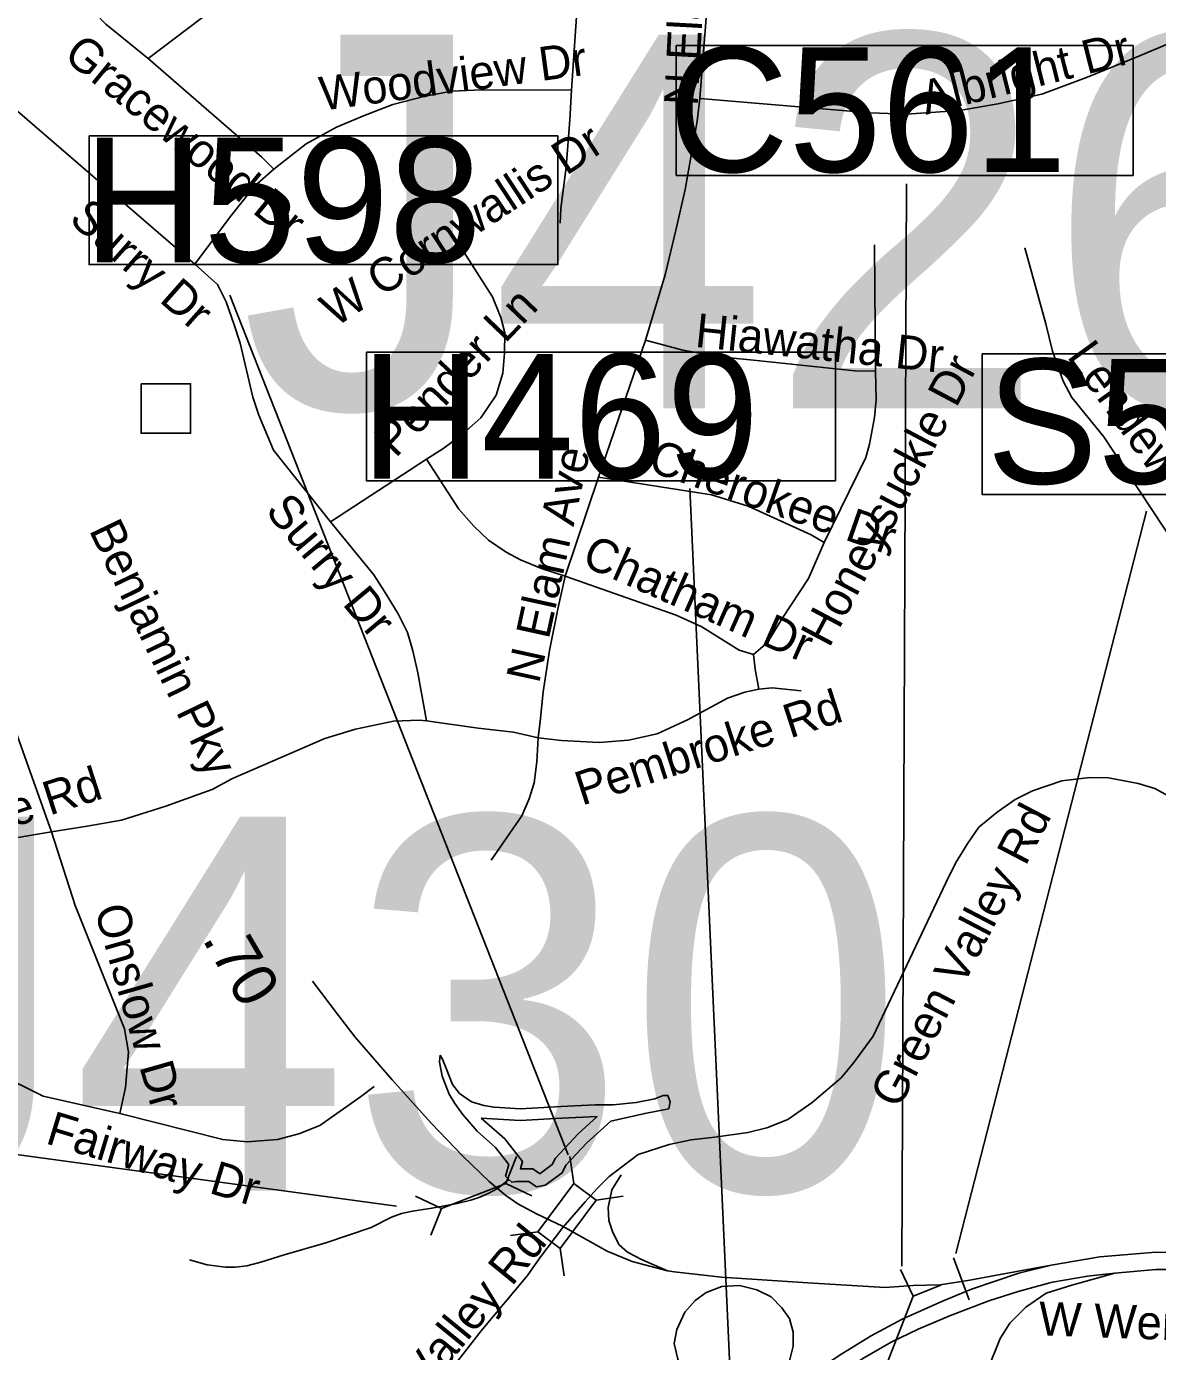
# Model space of a CAD drawing. Extents: x 1662474 to 1856135, y 779280 to 917889.
# Drawn here: x 1754641 to 1757818, y 851857 to 855577 of the extents above; entities that cross this region are included whole.
import ezdxf

# ---------------------------------------------------------------- set-up
doc = ezdxf.new("R2010")
doc.units = 0
for name, color, linetype in [('Exist Hydrographic Misc Water Feature', 7, 'Continuous'), ('Exist Hydrographic Pond Over 1500 Sq Ft', 7, 'Continuous'), ('Exist Road Non-System Structure Non-Sys NCDOT Attributed CELL', 7, 'Continuous'), ('Exist Road Non-System Structure Non-Sys NCDOT Number Label', 7, 'Continuous'), ('Exist Road Non-System Structure Non-Sys Other Attributed CELL', 7, 'Continuous'), ('Exist Road Non-System Structure Non-Sys Other Number Label', 7, 'Continuous'), ('Exist Road Non-System Type 51', 7, 'Continuous'), ('Exist Road Non-System Type 51 Label', 7, 'Continuous'), ('Exist Road Primary Interstate Ramp 1 Lane Attributed', 7, 'Continuous'), ('Exist Road Secondary Mileage Tenths English Label', 7, 'Continuous'), ('Exist Road Secondary Structure Culvert CELL', 7, 'Continuous'), ('Exist Road Secondary Type 51 Divided Attributed', 7, 'Continuous'), ('Exist Road Secondary Type 51 Label', 7, 'Continuous'), ('Exist Vertical Profile Horizontal Axis Label Major', 7, 'Continuous'), ('Old_Level_44', 7, 'Continuous'), ('Scratch_Level_0', 7, 'Continuous'), ('Scratch_Level_6', 7, 'Continuous')]:
    doc.layers.add(name, color=color, linetype=linetype)

msp = doc.modelspace()

# ---------------------------------------------------------------- linework, layer by layer
at = {"layer": 'Exist Hydrographic Misc Water Feature'}
msp.add_lwpolyline([(1755995.7, 852340), (1755976.3, 852323.4), (1755964.1, 852314.5), (1755940, 852300.8), (1755914.5, 852290.4), (1755888.6, 852281.4), (1755850.3, 852271.9), (1755815.2, 852265.9), (1755779.8, 852258.9), (1755725.5, 852250.4), (1755694.4, 852243.7), (1755666.5, 852233.4), (1755609.4, 852205), (1755481.8, 852162.2), (1755364.3, 852128.2), (1755299.1, 852107.4), (1755259.5, 852097), (1755226.9, 852093.3), (1755200, 852093.7), (1755148.1, 852100.3), (1755098.5, 852114.5)], dxfattribs=at)
at = {"layer": 'Exist Hydrographic Pond Over 1500 Sq Ft'}
msp.add_lwpolyline([(1755802.8, 852688.8), (1755809.7, 852677.5), (1755820.6, 852649.4), (1755837.9, 852606.2), (1755857.4, 852581), (1755891.3, 852557.7), (1755925.9, 852547.5), (1755954.3, 852542.6), (1756028.1, 852538.2), (1756143.1, 852544.7), (1756238.6, 852549.1), (1756288.6, 852549.1), (1756353.7, 852555.6), (1756405.8, 852566.4), (1756429.7, 852575.1), (1756442.7, 852575.1), (1756449.2, 852557.7), (1756444.9, 852538.2), (1756377.6, 852525.2), (1756282.1, 852503.5), (1756214.8, 852442.7), (1756156.2, 852379.8), (1756145.3, 852358.1), (1756097.5, 852323.4), (1756073.7, 852319.1), (1756052, 852334.3), (1756017.2, 852334.3), (1756004.2, 852332.1), (1755995.7, 852340), (1755986.8, 852349.4), (1755995.5, 852382), (1755958.6, 852429.7), (1755906.5, 852475.3), (1755865.3, 852523), (1755843.6, 852553.4), (1755828.3, 852579.3), (1755808.8, 852629.3), (1755800.7, 852669.2), (1755802.3, 852681.4), (1755802.8, 852688.8)], dxfattribs=at)
at = {"layer": 'Exist Road Non-System Structure Non-Sys NCDOT Attributed CELL'}
for p, q in [((1756178.5, 852328.2), (1756167.5, 852404.6)), ((1756241.5, 852281.2), (1756316.7, 852293.1)), ((1756000.6, 852182.1), (1756077, 852193.1)), ((1756151.3, 852069.4), (1756140.3, 852145.8))]:
    msp.add_line(p, q, dxfattribs=at)
msp.add_lwpolyline([(1756077, 852193.1), (1756178.2, 852328.5), (1756241.5, 852281.2), (1756140.3, 852145.8)], close=True, dxfattribs=at)
at = {"layer": 'Exist Road Non-System Structure Non-Sys NCDOT Number Label'}
for p, q in [((1756162.1, 852409.2), (1755212.1, 854822.5)), ((1756621.2, 851705.2), (1756504, 854279.9))]:
    msp.add_line(p, q, dxfattribs=at)
for points in [[(1754816.5, 855269.2), (1756133.6, 855269.2), (1756133.6, 854908), (1754816.5, 854908)], [(1755595.9, 854662.5), (1756913, 854662.5), (1756913, 854301.3), (1755595.9, 854301.3)]]:
    msp.add_lwpolyline(points, close=True, dxfattribs=at)
at = {"layer": 'Exist Road Non-System Structure Non-Sys Other Attributed CELL'}
msp.add_lwpolyline([(1754962.9, 854573.7), (1755101.9, 854573.7), (1755101.9, 854434.6), (1754962.9, 854434.6)], close=True, dxfattribs=at)
at = {"layer": 'Exist Road Non-System Type 51'}
for p, q in [((1756171.4, 855397.9), (1756195.2, 855746.9)), ((1756532.5, 855374.8), (1756559.5, 855721.4)), ((1757026.1, 854609.2), (1757023, 854963.5)), ((1756247.4, 854311.8), (1756379.5, 854695.8)), ((1755764.8, 854361.7), (1755495, 854186.1)), ((1756153.5, 854033.4), (1756247.4, 854311.8)), ((1755123.1, 853420.7), (1755162.6, 853434.4)), ((1755617.9, 852600.8), (1755579.5, 852571.7)), ((1756082.6, 852119.2), (1756147.6, 852204.8)), ((1756047.8, 852070.4), (1756082.6, 852119.2))]:
    msp.add_line(p, q, dxfattribs=at)
for points in [[(1754982.4, 855486.6), (1754863.5, 855583.2), (1754805.5, 855642.8), (1754752.1, 855701), (1754699.1, 855768.7), (1754638.9, 855869.8)], [(1755113.6, 854909.2), (1754498.4, 855439), (1754439.1, 855492.4), (1754391.4, 855549.5), (1754355.6, 855607), (1754324.4, 855682.1), (1754298.4, 855785.2)], [(1756195.2, 855746.9), (1755705.5, 855782.1), (1755620.9, 855778.9), (1755540.9, 855770.5), (1755458.5, 855751.9), (1755370, 855724.9), (1755316.8, 855703.9), (1755252.1, 855673.9), (1755191.9, 855639.4), (1755132.5, 855599.9), (1754982.4, 855486.6)], [(1758117, 855639), (1758076.2, 855623.9), (1757765.8, 855493.7), (1757618, 855433.2), (1757493.1, 855386.2), (1757368.9, 855359.2), (1757261.6, 855340.4), (1757112.8, 855330.1), (1757010.6, 855334.6), (1756532.5, 855374.8)], [(1755335.6, 855175.8), (1755302.1, 855209.4), (1754982.4, 855486.6)], [(1756171.4, 855397.9), (1755918.9, 855398.9), (1755835.6, 855394.9), (1755760.6, 855381), (1755670, 855357.2), (1755591.9, 855328), (1755511.8, 855294.4), (1755426.1, 855246.9), (1755366.9, 855200.8), (1755335.6, 855175.8)], [(1756139.9, 855024.9), (1756141.9, 855065.4), (1756156.6, 855182.1), (1756167.1, 855314.1), (1756171.4, 855397.9)], [(1756465.9, 855008.1), (1756491, 855118.9), (1756525.1, 855311), (1756532.5, 855374.8)], [(1755335.6, 855175.8), (1755282.4, 855129.1), (1755212.6, 855042.5), (1755113.6, 854909.2)], [(1756379.5, 854695.8), (1756434.6, 854879.2), (1756465.9, 855008.1)], [(1757902.2, 854068.8), (1757666.9, 854424.9), (1757577.4, 854535.1), (1757552.4, 854581.1), (1757523.2, 854665), (1757504.4, 854741.4), (1757445.1, 854955.4)], [(1755276.6, 854536.4), (1755241.1, 854687.6), (1755224.1, 854739.4), (1755202.1, 854803.9), (1755177.4, 854852.2), (1755113.6, 854909.2)], [(1755870, 854942.5), (1755950.1, 854817.5), (1755973.1, 854759.2), (1755984.4, 854716.5), (1755983.9, 854659.8), (1755978.9, 854602.9), (1755960.1, 854541.7), (1755916.8, 854477.9), (1755860.6, 854428), (1755810.6, 854390.8), (1755764.8, 854361.7)], [(1757026.1, 854609.2), (1756967.9, 854609.9), (1756682.6, 854639.4), (1756597.1, 854647.8), (1756484.8, 854668.2), (1756379.5, 854695.8)], [(1756881.6, 854127.5), (1756998.9, 854366.9), (1757009.1, 854404.4), (1757022.5, 854478.9), (1757027.2, 854528.9), (1757026.1, 854609.2)], [(1755495, 854186.1), (1755334.6, 854387.4), (1755317.9, 854427.8), (1755293.6, 854485.2), (1755276.6, 854536.4)], [(1756153.5, 854033.4), (1756087.6, 854055.4), (1756028.2, 854079), (1755988.6, 854100.8), (1755938.8, 854134.1), (1755897.1, 854173.8), (1755855.4, 854221.8), (1755764.8, 854361.7)], [(1756881.6, 854127.5), (1756845.1, 854149.9), (1756667.9, 854229.9), (1756564.8, 854262.2), (1756247.4, 854311.8)], [(1755764.8, 853627.5), (1755739.9, 853762.2), (1755726.1, 853823.9), (1755710.8, 853874.8), (1755684.5, 853927.8), (1755646.4, 853990.5), (1755616.8, 854037.2), (1755495, 854186.1)], [(1756682.6, 853813.4), (1756722, 853846.9), (1756763.6, 853914.7), (1756837.1, 854027.2), (1756881.6, 854127.5)], [(1756078.4, 853579.8), (1756083.4, 853625.7), (1756091.9, 853708.9), (1756109.6, 853824.7), (1756133.9, 853945.4), (1756153.5, 854033.4)], [(1756682.6, 853813.4), (1756643, 853825.7), (1756537.8, 853891.6), (1756465.9, 853923.9), (1756153.5, 854033.4)], [(1756698.4, 853716.2), (1756687.6, 853771.9), (1756682.6, 853813.4)], [(1754711.5, 853315.2), (1754615.8, 853583.9), (1754584.5, 853647.8), (1754537.8, 853717.6)], [(1756078.4, 853579.8), (1756144, 853571.6), (1756249.2, 853566.4), (1756331.4, 853572.7), (1756412.5, 853590.5), (1756497.4, 853629.9), (1756610.4, 853690.5), (1756658.5, 853707.9), (1756698.4, 853716.2)], [(1756698.4, 853716.2), (1756735.4, 853719.7), (1756817, 853711.2)], [(1755162.6, 853434.4), (1755219.9, 853465.4), (1755478.4, 853577.9), (1755564.8, 853603.9), (1755672.1, 853625.9), (1755744, 853628.9), (1755764.8, 853627.5)], [(1755764.8, 853627.5), (1755909.6, 853607.1), (1756008.6, 853595.2), (1756078.4, 853579.8)], [(1755946.1, 853236.2), (1756032.5, 853360.1), (1756052.4, 853408.4), (1756066.6, 853453.5), (1756074.8, 853512.4), (1756078.4, 853579.8)], [(1756147.6, 852204.8), (1756210.1, 852276.7), (1756243.5, 852314.4), (1756277.1, 852348), (1756359, 852409.7), (1756446.4, 852437.8), (1756507.6, 852450.9), (1756574.8, 852458), (1756667.1, 852471.1), (1756720.9, 852484.5), (1756779.4, 852508.2), (1756848.2, 852555.9), (1756929.1, 852625.4), (1756964.8, 852668), (1757018.9, 852742), (1757223, 853172.9), (1757250.4, 853228.1), (1757284.6, 853284), (1757315.9, 853328.6), (1757367.6, 853371.1), (1757418.2, 853406), (1757466.9, 853431.2), (1757549, 853458.5), (1757628.2, 853468.5), (1757680, 853466.9), (1757763.1, 853451.7), (1757810.4, 853437), (1757891, 853393.4)], [(1754711.5, 853315.2), (1754811.5, 853332), (1754907.6, 853348.5), (1755032.5, 853387.4), (1755123.1, 853420.7)], [(1754323.4, 853226.8), (1754381.6, 853248.9), (1754509.6, 853282.2), (1754711.5, 853315.2)], [(1754902.6, 852524.9), (1754918.6, 852597.6), (1754927.2, 852696.6), (1754915.8, 852762.2), (1754777.4, 853108.4), (1754711.5, 853315.2)], [(1754902.6, 852524.9), (1754687.6, 852573.5), (1754553.2, 852639.6), (1754487.9, 852659), (1754397.4, 852672.9)], [(1755579.5, 852571.7), (1755464.8, 852491.4), (1755405.5, 852467.4), (1755345.9, 852451.7), (1755260.6, 852445.7), (1755191.9, 852451.7), (1754902.6, 852524.9)], [(1755435.6, 851294.5), (1755796, 851758), (1755917.8, 851914.7), (1756047.8, 852070.4)]]:
    msp.add_lwpolyline(points, dxfattribs=at)
at = {"layer": 'Exist Road Primary Interstate Ramp 1 Lane Attributed'}
for points in [[(1756146.4, 852208.9), (1756073.3, 852242.8), (1756021, 852271.6), (1755987.1, 852295.1), (1755940.1, 852334.3), (1755866.9, 852404.9), (1755778.1, 852496.4), (1755668.4, 852619.2), (1755563.9, 852739.4), (1755516.9, 852799.6), (1755443.8, 852896.3)], [(1756441.6, 852083.4), (1756368.4, 852114.8), (1756329.2, 852135.7), (1756305.7, 852156.6), (1756287.4, 852190.6), (1756277, 852224.5), (1756274.4, 852261.1), (1756284.8, 852310.8), (1756311, 852352.6)], [(1756441.6, 852083.4), (1756342.3, 852109.5), (1756271.8, 852138.3), (1756201.3, 852177.5), (1756146.4, 852208.9)], [(1757519.2, 852099.4), (1757361, 852070.3), (1757290.5, 852057.3), (1757206.9, 852044.2), (1757131.1, 852041.6), (1757052.8, 852036.4), (1756836, 852049.4), (1756593.1, 852065.1), (1756459.8, 852080.8), (1756441.6, 852083.4)], [(1756615.7, 851647.1), (1756490.5, 851789.4), (1756470.7, 851835.1), (1756460, 851879.2), (1756467.6, 851918.8), (1756490.5, 851967.5), (1756519.4, 851999.5), (1756549.8, 852022.3), (1756593.9, 852039.1), (1756644.1, 852042.1), (1756692.8, 852029.9), (1756732.3, 852010.1), (1756762.8, 851979.7), (1756784.1, 851949.2), (1756794.7, 851911.2), (1756794.7, 851871.6), (1756782.5, 851822.9), (1756762.8, 851787.9), (1756736.9, 851754.4), (1756689.7, 851714.8), (1756601.7, 851638.6)], [(1757269.2, 851023.9), (1757185.3, 851132.8), (1757158.1, 851180.5), (1757140, 851228.1), (1757137.7, 851307.6), (1757151.3, 851364.3), (1757183.1, 851439.2), (1757269.2, 851638.8), (1757339.5, 851802.2), (1757375.8, 851893), (1757403, 851936.1), (1757448.4, 851981.5), (1757505.1, 852020), (1757577.6, 852042.7), (1757697.9, 852076.8)]]:
    msp.add_lwpolyline(points, dxfattribs=at)
at = {"layer": 'Exist Road Secondary Structure Culvert CELL'}
for p, q in [((1756017.7, 852403.9), (1755987.1, 852328.6)), ((1755807, 852258.1), (1755987.1, 852328.6)), ((1756060.6, 852294), (1755987.1, 852328.6)), ((1755733.5, 852292.7), (1755807, 852258.1)), ((1755776.5, 852182.9), (1755807, 852258.1)), ((1757096.1, 852087.1), (1757131.7, 852011.8)), ((1757208.8, 852043.3), (1757131.7, 852011.8)), ((1757059.8, 851826.9), (1757131.7, 852011.8))]:
    msp.add_line(p, q, dxfattribs=at)
at = {"layer": 'Exist Road Secondary Type 51 Divided Attributed'}
for points in [[(1759618.1, 852111.3), (1759535.1, 852119.3), (1759434.5, 852131.5), (1759392.2, 852134.1), (1759347.7, 852136.8), (1759330.9, 852137.2), (1759234.6, 852139.6), (1759079, 852139.6), (1758937.7, 852131.2), (1758758.1, 852114.2), (1758645, 852111.4), (1758418.8, 852111.4), (1758146.7, 852127.3), (1757943.8, 852134), (1757812.8, 852135.3), (1757655.5, 852122.2), (1757519.2, 852099.4)], [(1757519.2, 852099.4), (1757428, 852076.3), (1757295.8, 852032), (1757213.7, 851997.8), (1757100.4, 851947.9), (1757011.8, 851900.2), (1756923.2, 851845.7), (1756822.7, 851777.3), (1756773.2, 851743.5), (1756700.6, 851699.1), (1756672.7, 851682), (1756601.7, 851638.6)], [(1757697.9, 852076.8), (1757813.4, 852086.5), (1757925.8, 852086.5), (1757950, 852085.3), (1758211.3, 852072.8), (1758334.1, 852064.7), (1758509.3, 852061.4), (1758637.3, 852066), (1758894.4, 852083.5), (1759011, 852094.1), (1759228.5, 852091.1), (1759333.2, 852088.2), (1759347.5, 852087.8), (1759493, 852074.6), (1759621.9, 852055.6)], [(1756765.5, 851684.2), (1756806.6, 851711.4), (1756853.5, 851743.2), (1756874.3, 851757.3), (1756948, 851808.1), (1756990, 851836.7), (1757069.4, 851882.9), (1757145.4, 851919.3), (1757236, 851957.6), (1757343.8, 851998.6), (1757426.5, 852025), (1757515, 852049.4), (1757522.4, 852051.5), (1757621.5, 852068), (1757697.9, 852076.8)]]:
    msp.add_lwpolyline(points, dxfattribs=at)
at = {"layer": 'Exist Vertical Profile Horizontal Axis Label Major'}
for p, q in [((1757099.5, 852096.2), (1757112.4, 855134.7)), ((1755680, 852265.1), (1752351.9, 852717.3))]:
    msp.add_line(p, q, dxfattribs=at)
msp.add_lwpolyline([(1756466.1, 855523.5), (1757749, 855523.5), (1757749, 855158.5), (1756466.1, 855158.5)], close=True, dxfattribs=at)
at = {"layer": 'Old_Level_44'}
for points in [[(1755918.2, 852511.4), (1756028, 852504.9), (1756144.8, 852511.5), (1756243.9, 852516)], [(1756243.9, 852516), (1756190.3, 852467.6), (1756127.2, 852399.9), (1756117.9, 852381.3), (1756083.5, 852356.3), (1756081.7, 852356), (1756063, 852369.1), (1756028.2, 852369.1), (1756033.7, 852389.7), (1755984.1, 852453.8), (1755918.2, 852511.4)]]:
    msp.add_lwpolyline(points, dxfattribs=at)
at = {"layer": 'Scratch_Level_0'}
msp.add_line((1757245.1, 852120.1), (1757289.1, 852001.5), dxfattribs=at)
at = {"layer": 'Scratch_Level_6'}
msp.add_line((1757251.3, 852131.7), (1757786.7, 854216.3), dxfattribs=at)
msp.add_lwpolyline([(1757325.1, 854657.6), (1758627.7, 854657.6), (1758627.7, 854262.7), (1757325.1, 854262.7)], close=True, dxfattribs=at)

# ---------------------------------------------------------------- texts
at = {"layer": 'Exist Road Non-System Structure Non-Sys NCDOT Number Label'}
for s, p in [('H598', (1754800.4, 854914.1)), ('H469', (1755579.8, 854307.4))]:
    msp.add_text(s, height=350, dxfattribs=at).set_placement(p)
at = {"layer": 'Exist Road Non-System Structure Non-Sys Other Number Label'}
for s, p in [('J426', (1755240.7, 854504.2)), ('J430', (1754064.1, 852307.9))]:
    msp.add_text(s, height=1049.86, dxfattribs=at).set_placement(p)
at = {"layer": 'Exist Road Non-System Type 51 Label'}
for s, rotation, p in [('N Elam Ave', 86.911, (1756526.1, 855352.3)), ('Gracewood Dr', 320.8386, (1754740.9, 855488.5)), ('Albright Dr', 14.0853, (1757167.1, 855328.4)), ('Woodview Dr', 7.7241, (1755470.9, 855340)), ('W Cornwallis Dr', 33.2912, (1755508, 854730.5)), ('Surry Dr', 318.5549, (1754756.8, 855030.6)), ('Pender Ln', 46.3131, (1755677.7, 854363)), ('Hiawatha Dr', 353.9739, (1756516.6, 854677.5)), ('Lendew St', 305.8821, (1757561.3, 854650)), ('Honeysuckle Dr', 62.1174, (1756895.5, 853829.6)), ('N Elam Ave', 77.6121, (1756080.4, 853729.6)), ('Cherokee Dr', 340.7271, (1756382.8, 854330.4)), ('Surry Dr', 309.839, (1755308.9, 854215.3)), ('Benjamin Pky', 295.6306, (1754815.2, 854162.8)), ('Chatham Dr', 336.2281, (1756196.5, 854065.5)), ('Pembroke Rd', 17.8891, (1756200.8, 853388.8)), ('Pembroke Rd', 17.8891, (1754121, 853172.2)), ('Green Valley Rd', 62.4575, (1757090.9, 852534.6)), ('Onslow Dr', 285.9799, (1754831, 853098.4)), ('Fairway Dr', 343.1289, (1754691.1, 852441.9)), ('Green Valley Rd', 50.7946, (1755517.4, 851440.7))]:
    msp.add_text(s, height=95, rotation=rotation, dxfattribs=at).set_placement(p)
at = {"layer": 'Exist Road Secondary Mileage Tenths English Label'}
msp.add_text('.70', height=125, rotation=300.2395, dxfattribs=at).set_placement((1755132.9, 853014.6))
at = {"layer": 'Exist Road Secondary Type 51 Label'}
msp.add_text('W Wendover Ave', height=95, rotation=357.9407, dxfattribs=at).set_placement((1757482.9, 851902.2))
at = {"layer": 'Exist Vertical Profile Horizontal Axis Label Major'}
msp.add_text('C561', height=350, dxfattribs=at).set_placement((1756443.9, 855168.3))
at = {"layer": 'Scratch_Level_6'}
msp.add_text('S560', height=350, dxfattribs=at).set_placement((1757337.7, 854293.3))

doc.saveas('drawing.dxf')
